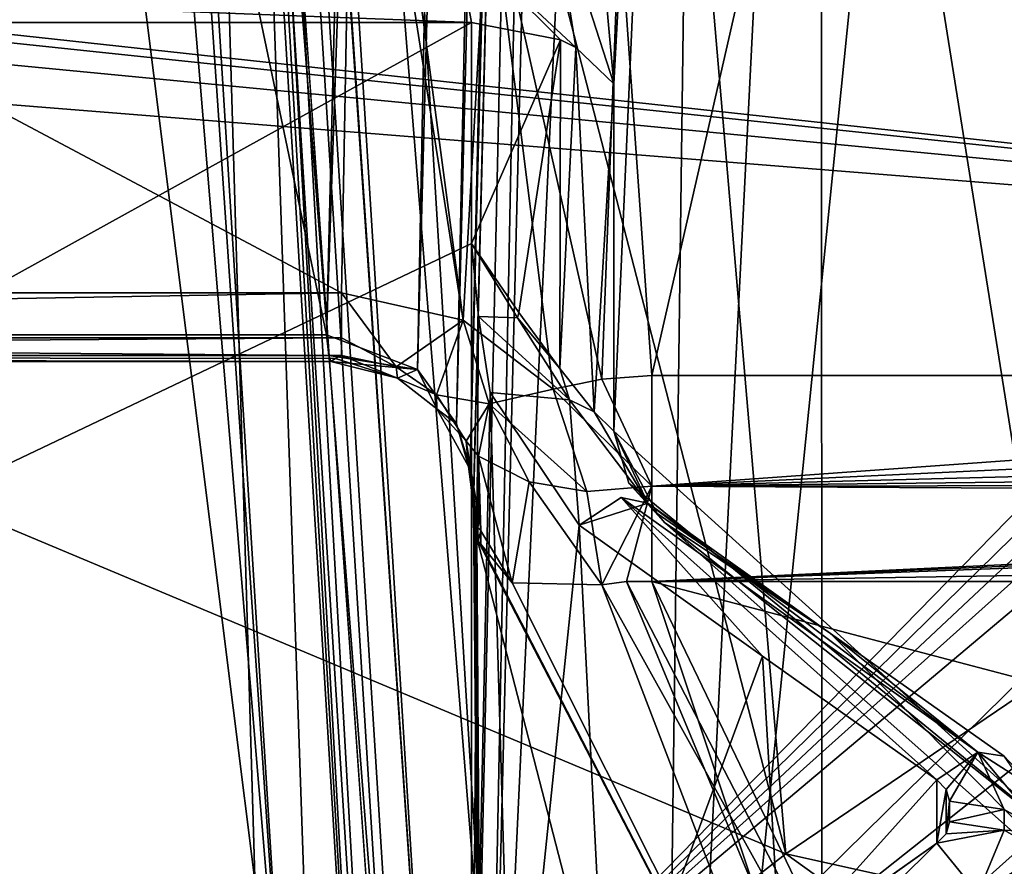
# Model space of a CAD drawing. Header units: millimetres. Extents: x -18.9 to 18.9, y -8.8 to 59.9.
# Tile 401 of 463: x -6.8 to -5.4, y 47.3 to 48.4. Entities that reach past the tile are written whole.
import ezdxf

# ---------------------------------------------------------------- set-up
doc = ezdxf.new("R2010")
doc.units = ezdxf.units.MM
doc.header["$LTSCALE"] = 65.185185
for name, color, linetype in [('1', 7, 'CONTINUOUS'), ('1007', 7, 'CONTINUOUS'), ('1008', 7, 'CONTINUOUS'), ('1009', 7, 'CONTINUOUS'), ('1014', 7, 'CONTINUOUS'), ('1015', 7, 'CONTINUOUS'), ('1016', 7, 'CONTINUOUS'), ('1019', 7, 'CONTINUOUS'), ('1020', 7, 'CONTINUOUS'), ('1021', 7, 'CONTINUOUS'), ('1031', 7, 'CONTINUOUS'), ('1033', 7, 'CONTINUOUS'), ('1034', 7, 'CONTINUOUS'), ('1035', 7, 'CONTINUOUS'), ('1043', 7, 'CONTINUOUS'), ('19', 7, 'CONTINUOUS'), ('244', 7, 'CONTINUOUS'), ('245', 7, 'CONTINUOUS'), ('246', 7, 'CONTINUOUS'), ('248', 7, 'CONTINUOUS'), ('251', 7, 'CONTINUOUS'), ('253', 7, 'CONTINUOUS'), ('260', 7, 'CONTINUOUS'), ('334', 7, 'CONTINUOUS'), ('336', 7, 'CONTINUOUS'), ('342', 7, 'CONTINUOUS'), ('363', 7, 'CONTINUOUS'), ('381', 7, 'CONTINUOUS'), ('394', 7, 'CONTINUOUS'), ('396', 7, 'CONTINUOUS'), ('413', 7, 'CONTINUOUS'), ('422', 7, 'CONTINUOUS'), ('428', 7, 'CONTINUOUS'), ('489', 7, 'CONTINUOUS'), ('490', 7, 'CONTINUOUS'), ('500', 7, 'CONTINUOUS'), ('501', 7, 'CONTINUOUS'), ('502', 7, 'CONTINUOUS'), ('503', 7, 'CONTINUOUS'), ('504', 7, 'CONTINUOUS'), ('505', 7, 'CONTINUOUS'), ('831', 7, 'CONTINUOUS'), ('837', 7, 'CONTINUOUS'), ('838', 7, 'CONTINUOUS'), ('839', 7, 'CONTINUOUS'), ('846', 7, 'CONTINUOUS'), ('852', 7, 'CONTINUOUS'), ('915', 7, 'CONTINUOUS'), ('931', 7, 'CONTINUOUS')]:
    doc.layers.add(name, color=color, linetype=linetype)

msp = doc.modelspace()

# ---------------------------------------------------------------- linework, layer by layer
at = {"layer": '1', "color": 7, "linetype": 'Continuous'}
for points in [[(-6.5465, 50.9106, -16.1215), (-9.9569, 26.4, -14.2696), (-9.1271, 50.9125, -14.8141), (-6.5465, 50.9106, -16.1215)], [(-5.8285, 26.4, -16.3948), (-9.9569, 26.4, -14.2696), (-6.5465, 50.9106, -16.1215), (-5.8285, 26.4, -16.3948)], [(-5.3679, 34.207, -16.5513), (-5.8285, 26.4, -16.3948), (-6.5465, 50.9106, -16.1215), (-5.3679, 34.207, -16.5513)], [(-3.6937, 50.9106, -17.0034), (-5.3679, 34.207, -16.5513), (-6.5465, 50.9106, -16.1215), (-3.6937, 50.9106, -17.0034)]]:
    msp.add_3dface(points, dxfattribs=at)
at = {"layer": '1007', "color": 7, "linetype": 'Continuous'}
for points in [[(-6.144, 47.7782, 2.4816), (-5.9377, 56.0543, -9.3378), (-6.1438, 47.7666, 2.4732), (-6.144, 47.7782, 2.4816)], [(-6.1438, 47.7666, 2.4732), (-5.9377, 56.0543, -9.3378), (-6.1375, 47.0489, 2.1108), (-6.1438, 47.7666, 2.4732)], [(-6.1375, 47.0489, 2.1108), (-5.9377, 56.0543, -9.3378), (-6.1308, 46.3408, 1.7275), (-6.1375, 47.0489, 2.1108)], [(-5.9377, 56.0543, -9.3378), (-5.9377, 54.0888, -9.3378), (-6.1308, 46.3408, 1.7275), (-5.9377, 56.0543, -9.3378)]]:
    msp.add_3dface(points, dxfattribs=at)
at = {"layer": '1008', "color": 7, "linetype": 'Continuous'}
for points in [[(-6.1308, 46.3408, 1.7275), (-5.9377, 54.0888, -9.3378), (-5.7919, 53.6039, -9.4408), (-6.1308, 46.3408, 1.7275)], [(-6.1308, 46.3408, 1.7275), (-5.7919, 53.6039, -9.4408), (-5.8936, 45.8849, 1.4015), (-6.1308, 46.3408, 1.7275)], [(-5.7919, 53.6039, -9.4408), (-5.5164, 53.3811, -9.5448), (-5.8936, 45.8849, 1.4015), (-5.7919, 53.6039, -9.4408)], [(-5.5164, 53.3811, -9.5448), (-5.1401, 53.3394, -9.6482), (-5.8936, 45.8849, 1.4015), (-5.5164, 53.3811, -9.5448)], [(-5.1401, 53.3394, -9.6482), (-5.3305, 45.7025, 1.2584), (-5.8936, 45.8849, 1.4015), (-5.1401, 53.3394, -9.6482)]]:
    msp.add_3dface(points, dxfattribs=at)
at = {"layer": '1009', "color": 7, "linetype": 'Continuous'}
for points in [[(-6.3426, 47.9973, 2.5139), (-6.1363, 56.2712, -9.3024), (-6.0584, 56.2876, -9.3528), (-6.3426, 47.9973, 2.5139)], [(-6.3426, 47.9973, 2.5139), (-6.0584, 56.2876, -9.3528), (-6.2196, 47.9507, 2.5065), (-6.3426, 47.9973, 2.5139)], [(-6.0584, 56.2876, -9.3528), (-5.9975, 56.2548, -9.3753), (-6.2196, 47.9507, 2.5065), (-6.0584, 56.2876, -9.3528)], [(-6.2196, 47.9507, 2.5065), (-5.9975, 56.2548, -9.3753), (-6.1669, 47.877, 2.5012), (-6.2196, 47.9507, 2.5065)], [(-5.9975, 56.2548, -9.3753), (-5.9558, 56.1814, -9.3725), (-6.1669, 47.877, 2.5012), (-5.9975, 56.2548, -9.3753)], [(-6.1669, 47.877, 2.5012), (-5.9558, 56.1814, -9.3725), (-6.1483, 47.8173, 2.4957), (-6.1669, 47.877, 2.5012)], [(-5.9558, 56.1814, -9.3725), (-5.9377, 56.0543, -9.3378), (-6.1483, 47.8173, 2.4957), (-5.9558, 56.1814, -9.3725)], [(-5.9377, 56.0543, -9.3378), (-6.144, 47.7782, 2.4816), (-6.1483, 47.8173, 2.4957), (-5.9377, 56.0543, -9.3378)]]:
    msp.add_3dface(points, dxfattribs=at)
at = {"layer": '1014', "color": 7, "linetype": 'Continuous'}
for points in [[(-6.3225, 47.9693, 2.863), (-6.3304, 47.9652, 2.7473), (-6.2466, 47.939, 2.6219), (-6.3225, 47.9693, 2.863)], [(-6.3225, 47.9693, 2.863), (-6.2466, 47.939, 2.6219), (-6.2485, 47.9541, 2.847), (-6.3225, 47.9693, 2.863)], [(-6.3304, 47.9652, 2.7473), (-6.3368, 47.9613, 2.6356), (-6.2466, 47.939, 2.6219), (-6.3304, 47.9652, 2.7473)], [(-6.2485, 47.9541, 2.847), (-6.2466, 47.939, 2.6219), (-6.1938, 47.9162, 2.7974), (-6.2485, 47.9541, 2.847)], [(-6.2466, 47.939, 2.6219), (-6.1934, 47.8972, 2.5955), (-6.1938, 47.9162, 2.7974), (-6.2466, 47.939, 2.6219)], [(-6.1938, 47.9162, 2.7974), (-6.1934, 47.8972, 2.5955), (-6.1538, 47.8536, 2.7114), (-6.1938, 47.9162, 2.7974)], [(-6.1934, 47.8972, 2.5955), (-6.1508, 47.8194, 2.5433), (-6.1538, 47.8536, 2.7114), (-6.1934, 47.8972, 2.5955)], [(-6.1437, 47.7614, 2.4841), (-6.1417, 47.764, 2.5359), (-6.1538, 47.8536, 2.7114), (-6.1437, 47.7614, 2.4841)], [(-6.1417, 47.764, 2.5359), (-6.1394, 47.7666, 2.5885), (-6.1538, 47.8536, 2.7114), (-6.1417, 47.764, 2.5359)], [(-6.1436, 47.7674, 2.4929), (-6.1437, 47.7614, 2.4841), (-6.1538, 47.8536, 2.7114), (-6.1436, 47.7674, 2.4929)], [(-6.1508, 47.8194, 2.5433), (-6.1436, 47.7674, 2.4929), (-6.1538, 47.8536, 2.7114), (-6.1508, 47.8194, 2.5433)]]:
    msp.add_3dface(points, dxfattribs=at)
at = {"layer": '1015', "color": 7, "linetype": 'Continuous'}
for points in [[(-6.158, 48.0175, 2.9939), (-6.3225, 48.0544, 3.0198), (-6.2485, 47.9541, 2.847), (-6.158, 48.0175, 2.9939)], [(-6.2485, 47.9541, 2.847), (-6.3225, 48.0544, 3.0198), (-6.3225, 47.9934, 2.9514), (-6.2485, 47.9541, 2.847)], [(-6.158, 48.0175, 2.9939), (-6.2485, 47.9541, 2.847), (-6.1938, 47.9162, 2.7974), (-6.158, 48.0175, 2.9939)], [(-6.158, 48.0175, 2.9939), (-6.1938, 47.9162, 2.7974), (-6.1227, 47.9041, 2.886), (-6.158, 48.0175, 2.9939)], [(-6.0359, 47.9238, 2.9284), (-6.158, 48.0175, 2.9939), (-6.1227, 47.9041, 2.886), (-6.0359, 47.9238, 2.9284)], [(-6.3225, 47.9693, 2.863), (-6.2485, 47.9541, 2.847), (-6.3225, 47.9934, 2.9514), (-6.3225, 47.9693, 2.863)], [(-6.1938, 47.9162, 2.7974), (-6.1538, 47.8536, 2.7114), (-6.1227, 47.9041, 2.886), (-6.1938, 47.9162, 2.7974)], [(-6.1227, 47.9041, 2.886), (-6.1538, 47.8536, 2.7114), (-6.1372, 47.8333, 2.7405), (-6.1227, 47.9041, 2.886)], [(-6.1538, 47.8536, 2.7114), (-6.1394, 47.7666, 2.5885), (-6.1372, 47.8333, 2.7405), (-6.1538, 47.8536, 2.7114)], [(-6.1372, 47.8333, 2.7405), (-6.1394, 47.7666, 2.5885), (-6.138, 47.7587, 2.5999), (-6.1372, 47.8333, 2.7405)], [(-6.1358, 47.7508, 2.6111), (-6.1372, 47.8333, 2.7405), (-6.138, 47.7587, 2.5999), (-6.1358, 47.7508, 2.6111)]]:
    msp.add_3dface(points, dxfattribs=at)
at = {"layer": '1016', "color": 7, "linetype": 'Continuous'}
for points in [[(-6.3225, 48.0544, 3.0198), (-9.8035, 48.0544, 3.0198), (-9.8035, 47.9936, 2.9518), (-6.3225, 48.0544, 3.0198)], [(-6.3225, 47.9934, 2.9514), (-6.3225, 48.0544, 3.0198), (-9.8035, 47.9936, 2.9518), (-6.3225, 47.9934, 2.9514)], [(-9.8035, 47.9693, 2.863), (-6.3225, 47.9934, 2.9514), (-9.8035, 47.9936, 2.9518), (-9.8035, 47.9693, 2.863)], [(-9.8035, 47.9693, 2.863), (-6.3225, 47.9693, 2.863), (-6.3225, 47.9934, 2.9514), (-9.8035, 47.9693, 2.863)]]:
    msp.add_3dface(points, dxfattribs=at)
at = {"layer": '1019', "color": 7, "linetype": 'Continuous'}
for points in [[(-6.3426, 47.9973, 2.5139), (-6.2196, 47.9507, 2.5065), (-6.3397, 47.9694, 2.5718), (-6.3426, 47.9973, 2.5139)], [(-6.2196, 47.9507, 2.5065), (-6.3368, 47.9613, 2.6356), (-6.3397, 47.9694, 2.5718), (-6.2196, 47.9507, 2.5065)], [(-6.3368, 47.9613, 2.6356), (-6.2196, 47.9507, 2.5065), (-6.2466, 47.939, 2.6219), (-6.3368, 47.9613, 2.6356)], [(-6.2196, 47.9507, 2.5065), (-6.1934, 47.8972, 2.5955), (-6.2466, 47.939, 2.6219), (-6.2196, 47.9507, 2.5065)], [(-6.2196, 47.9507, 2.5065), (-6.1669, 47.877, 2.5012), (-6.1934, 47.8972, 2.5955), (-6.2196, 47.9507, 2.5065)], [(-6.1669, 47.877, 2.5012), (-6.1508, 47.8194, 2.5433), (-6.1934, 47.8972, 2.5955), (-6.1669, 47.877, 2.5012)], [(-6.1669, 47.877, 2.5012), (-6.1483, 47.8173, 2.4957), (-6.1508, 47.8194, 2.5433), (-6.1669, 47.877, 2.5012)], [(-6.1483, 47.8173, 2.4957), (-6.144, 47.7782, 2.4816), (-6.1508, 47.8194, 2.5433), (-6.1483, 47.8173, 2.4957)], [(-6.144, 47.7782, 2.4816), (-6.1436, 47.7674, 2.4929), (-6.1508, 47.8194, 2.5433), (-6.144, 47.7782, 2.4816)]]:
    msp.add_3dface(points, dxfattribs=at)
at = {"layer": '1020', "color": 7, "linetype": 'Continuous'}
for points in [[(-6.144, 47.7782, 2.4816), (-6.1438, 47.7666, 2.4732), (-6.1437, 47.7614, 2.4841), (-6.144, 47.7782, 2.4816)], [(-6.144, 47.7782, 2.4816), (-6.1437, 47.7614, 2.4841), (-6.1436, 47.7674, 2.4929), (-6.144, 47.7782, 2.4816)]]:
    msp.add_3dface(points, dxfattribs=at)
at = {"layer": '1021', "color": 7, "linetype": 'Continuous'}
for points in [[(-6.1438, 47.7666, 2.4732), (-6.1375, 47.0489, 2.1108), (-6.1437, 47.7614, 2.4841), (-6.1438, 47.7666, 2.4732)], [(-6.1371, 47.0441, 2.1263), (-6.1437, 47.7614, 2.4841), (-6.1375, 47.0489, 2.1108), (-6.1371, 47.0441, 2.1263)]]:
    msp.add_3dface(points, dxfattribs=at)
at = {"layer": '1031', "color": 7, "linetype": 'Continuous'}
for points in [[(-6.1394, 47.7666, 2.5885), (-6.1394, 47.7226, 2.5577), (-6.1381, 47.7365, 2.5842), (-6.1394, 47.7666, 2.5885)], [(-6.138, 47.7587, 2.5999), (-6.1394, 47.7666, 2.5885), (-6.1381, 47.7365, 2.5842), (-6.138, 47.7587, 2.5999)], [(-6.1358, 47.7508, 2.6111), (-6.138, 47.7587, 2.5999), (-6.1381, 47.7365, 2.5842), (-6.1358, 47.7508, 2.6111)]]:
    msp.add_3dface(points, dxfattribs=at)
at = {"layer": '1033', "color": 7, "linetype": 'Continuous'}
for points in [[(-6.0359, 47.9238, 2.9284), (-6.1227, 47.9041, 2.886), (-5.9906, 47.7856, 2.8988), (-6.0359, 47.9238, 2.9284)], [(-6.1227, 47.9041, 2.886), (-6.1372, 47.8333, 2.7405), (-6.0685, 47.7986, 2.848), (-6.1227, 47.9041, 2.886)], [(-5.9906, 47.7856, 2.8988), (-6.1227, 47.9041, 2.886), (-6.0685, 47.7986, 2.848), (-5.9906, 47.7856, 2.8988)], [(-6.0916, 47.6618, 2.8214), (-6.1372, 47.8333, 2.7405), (-6.1341, 47.7323, 2.6139), (-6.0916, 47.6618, 2.8214)], [(-6.1372, 47.8333, 2.7405), (-6.0916, 47.6618, 2.8214), (-6.0685, 47.7986, 2.848), (-6.1372, 47.8333, 2.7405)], [(-6.1372, 47.8333, 2.7405), (-6.1358, 47.7508, 2.6111), (-6.1341, 47.7323, 2.6139), (-6.1372, 47.8333, 2.7405)], [(-6.0916, 47.6618, 2.8214), (-5.9702, 47.6592, 2.9773), (-6.0685, 47.7986, 2.848), (-6.0916, 47.6618, 2.8214)], [(-5.9702, 47.6592, 2.9773), (-5.9906, 47.7856, 2.8988), (-6.0685, 47.7986, 2.848), (-5.9702, 47.6592, 2.9773)], [(-6.1341, 47.7139, 2.617), (-6.0916, 47.6618, 2.8214), (-6.1341, 47.7323, 2.6139), (-6.1341, 47.7139, 2.617)]]:
    msp.add_3dface(points, dxfattribs=at)
at = {"layer": '1034', "color": 7, "linetype": 'Continuous'}
for points in [[(-5.9025, 47.9423, 2.9413), (-5.9701, 47.9376, 2.938), (-5.9025, 47.7928, 2.9082), (-5.9025, 47.9423, 2.9413)], [(-5.9701, 47.9376, 2.938), (-6.0359, 47.9238, 2.9284), (-5.9025, 47.7928, 2.9082), (-5.9701, 47.9376, 2.938)], [(-6.0359, 47.9238, 2.9284), (-5.9906, 47.7856, 2.8988), (-5.9025, 47.7928, 2.9082), (-6.0359, 47.9238, 2.9284)], [(-5.9906, 47.7856, 2.8988), (-5.9702, 47.6592, 2.9773), (-5.9025, 47.7928, 2.9082), (-5.9906, 47.7856, 2.8988)], [(-5.9702, 47.6592, 2.9773), (-5.9368, 47.6638, 2.9854), (-5.9025, 47.7928, 2.9082), (-5.9702, 47.6592, 2.9773)], [(-5.9368, 47.6638, 2.9854), (-5.9025, 47.6637, 2.9904), (-5.9025, 47.7928, 2.9082), (-5.9368, 47.6638, 2.9854)]]:
    msp.add_3dface(points, dxfattribs=at)
at = {"layer": '1035', "color": 7, "linetype": 'Continuous'}
for points in [[(-3.8166, 47.9423, 2.9413), (-5.9025, 47.9423, 2.9413), (-5.9025, 47.7928, 2.9082), (-3.8166, 47.9423, 2.9413)], [(-3.8166, 47.9423, 2.9413), (-5.9025, 47.7928, 2.9082), (-3.806, 47.8916, 2.9157), (-3.8166, 47.9423, 2.9413)], [(-3.806, 47.8916, 2.9157), (-5.9025, 47.7928, 2.9082), (-3.7529, 47.8491, 2.9063), (-3.806, 47.8916, 2.9157)], [(-3.7529, 47.8491, 2.9063), (-5.9025, 47.7928, 2.9082), (-3.6769, 47.8181, 2.9053), (-3.7529, 47.8491, 2.9063)], [(-3.6769, 47.8181, 2.9053), (-5.9025, 47.7928, 2.9082), (-3.5844, 47.7952, 2.9078), (-3.6769, 47.8181, 2.9053)], [(-3.5844, 47.7952, 2.9078), (-5.9025, 47.7928, 2.9082), (-3.4749, 47.7796, 2.911), (-3.5844, 47.7952, 2.9078)], [(-5.9025, 47.7928, 2.9082), (-5.9025, 47.6637, 2.9904), (-3.4749, 47.7796, 2.911), (-5.9025, 47.7928, 2.9082)], [(-3.4749, 47.7796, 2.911), (-5.9025, 47.6637, 2.9904), (-3.3522, 47.7735, 2.9126), (-3.4749, 47.7796, 2.911)], [(-3.3522, 47.7735, 2.9126), (-5.9025, 47.6637, 2.9904), (-2.9649, 47.7735, 2.9126), (-3.3522, 47.7735, 2.9126)], [(-2.9649, 47.7735, 2.9126), (-5.9025, 47.6637, 2.9904), (-2.9649, 47.7118, 2.942), (-2.9649, 47.7735, 2.9126)], [(-5.9025, 47.6637, 2.9904), (-2.9649, 47.6637, 2.9904), (-2.9649, 47.7118, 2.942), (-5.9025, 47.6637, 2.9904)]]:
    msp.add_3dface(points, dxfattribs=at)
at = {"layer": '1043', "color": 7, "linetype": 'Continuous'}
for points in [[(-6.1358, 47.7508, 2.6111), (-6.1381, 47.7365, 2.5842), (-6.1341, 47.7323, 2.6139), (-6.1358, 47.7508, 2.6111)], [(-6.1394, 47.7226, 2.5577), (-6.1373, 47.7182, 2.5871), (-6.1381, 47.7365, 2.5842), (-6.1394, 47.7226, 2.5577)], [(-6.1381, 47.7365, 2.5842), (-6.1373, 47.7182, 2.5871), (-6.1341, 47.7323, 2.6139), (-6.1381, 47.7365, 2.5842)], [(-6.1373, 47.7182, 2.5871), (-6.1341, 47.7139, 2.617), (-6.1341, 47.7323, 2.6139), (-6.1373, 47.7182, 2.5871)]]:
    msp.add_3dface(points, dxfattribs=at)
at = {"layer": '19', "color": 7, "linetype": 'Continuous'}
for points in [[(-7.7615, 52.1702, -11.6869), (-5.6686, 26.593, -13.8041), (-7.3798, 52.207, -11.9302), (-7.7615, 52.1702, -11.6869)], [(-7.3798, 52.207, -11.9302), (-5.6686, 26.593, -13.8041), (-6.5422, 52.207, -12.4092), (-7.3798, 52.207, -11.9302)], [(-6.5422, 52.207, -12.4092), (-5.6686, 26.593, -13.8041), (-5.6737, 52.207, -12.8296), (-6.5422, 52.207, -12.4092)], [(-5.6737, 52.207, -12.8296), (-5.6686, 26.593, -13.8041), (-5.3184, 52.1261, -12.9839), (-5.6737, 52.207, -12.8296)], [(-8.0928, 52.0623, -11.4646), (-5.6686, 26.593, -13.8041), (-7.7615, 52.1702, -11.6869), (-8.0928, 52.0623, -11.4646)], [(-5.6686, 26.593, -13.8041), (-5.5613, 29.6194, -13.7337), (-5.3184, 52.1261, -12.9839), (-5.6686, 26.593, -13.8041)], [(-5.5613, 29.6194, -13.7337), (-5.4556, 32.6, -13.664), (-5.3184, 52.1261, -12.9839), (-5.5613, 29.6194, -13.7337)], [(-5.4556, 32.6, -13.664), (-5.4258, 33.4402, -13.6443), (-5.3184, 52.1261, -12.9839), (-5.4556, 32.6, -13.664)], [(-9.7029, 26.593, -11.3375), (-5.6686, 26.593, -13.8041), (-8.0928, 52.0623, -11.4646), (-9.7029, 26.593, -11.3375)]]:
    msp.add_3dface(points, dxfattribs=at)
at = {"layer": '244', "color": 7, "linetype": 'Continuous'}
for points in [[(-6.1244, 47.0273, -0.6337), (-1.6067, 51.6507, -7.2366), (-6.551, 54.0353, -10.6422), (-6.1244, 47.0273, -0.6337)], [(-1.5487, 51.5166, -7.0451), (-1.6067, 51.6507, -7.2366), (-6.1244, 47.0273, -0.6337), (-1.5487, 51.5166, -7.0451)], [(-1.4069, 51.4577, -6.9609), (-1.5487, 51.5166, -7.0451), (-6.1244, 47.0273, -0.6337), (-1.4069, 51.4577, -6.9609)], [(-4.404, 48.5695, -2.8361), (-1.4069, 51.4577, -6.9609), (-6.1244, 47.0273, -0.6337), (-4.404, 48.5695, -2.8361)]]:
    msp.add_3dface(points, dxfattribs=at)
at = {"layer": '245', "color": 7, "linetype": 'Continuous'}
for points in [[(-4.7861, 49.112, -6.7492), (-3.4663, 48.0445, -5.2246), (-11.8241, 48.9548, -6.5246), (-4.7861, 49.112, -6.7492)], [(-11.8241, 48.9548, -6.5246), (-3.4663, 48.0445, -5.2246), (-11.5837, 48.9009, -6.4476), (-11.8241, 48.9548, -6.5246)], [(-11.5837, 48.9009, -6.4476), (-3.4663, 48.0445, -5.2246), (-11.4718, 48.8167, -6.3274), (-11.5837, 48.9009, -6.4476)], [(-11.4718, 48.8167, -6.3274), (-3.4663, 48.0445, -5.2246), (-11.4148, 48.6816, -6.1344), (-11.4718, 48.8167, -6.3274)], [(-6.2964, 46.4537, -2.9527), (-7.2456, 44.247, 0.1988), (-11.4148, 48.6816, -6.1344), (-6.2964, 46.4537, -2.9527)], [(-3.4663, 48.0445, -5.2246), (-6.2964, 46.4537, -2.9527), (-11.4148, 48.6816, -6.1344), (-3.4663, 48.0445, -5.2246)]]:
    msp.add_3dface(points, dxfattribs=at)
at = {"layer": '246', "color": 7, "linetype": 'Continuous'}
for points in [[(-2.9882, 48.3599, -3.9316), (-4.2648, 48.3233, -2.8333), (-5.4279, 46.9885, -1.973), (-2.9882, 48.3599, -3.9316)], [(-4.2648, 48.3233, -2.8333), (-5.9344, 46.8275, -0.697), (-5.4279, 46.9885, -1.973), (-4.2648, 48.3233, -2.8333)]]:
    msp.add_3dface(points, dxfattribs=at)
at = {"layer": '248', "color": 7, "linetype": 'Continuous'}
for points in [[(-8.475, 48.4504, 13.0249), (-5.7213, 47.2948, 14.6754), (-6.9915, 52.2075, 7.6593), (-8.475, 48.4504, 13.0249)], [(-6.9915, 52.2075, 7.6593), (-5.7213, 47.2948, 14.6754), (-5.9752, 50.2609, 10.4393), (-6.9915, 52.2075, 7.6593)], [(-5.9752, 50.2609, 10.4393), (-5.7213, 47.2948, 14.6754), (-3.4278, 48.8497, 12.4547), (-5.9752, 50.2609, 10.4393)], [(-5.7213, 47.2948, 14.6754), (-2.6244, 46.6071, 15.6575), (-3.4278, 48.8497, 12.4547), (-5.7213, 47.2948, 14.6754)]]:
    msp.add_3dface(points, dxfattribs=at)
at = {"layer": '251', "color": 7, "linetype": 'Continuous'}
for points in [[(-6.7464, 55.5949, -9.3837), (-6.192, 46.7159, 3.78), (-6.7464, 54.81, -9.9333), (-6.7464, 55.5949, -9.3837)], [(-6.7464, 54.81, -9.9333), (-6.2462, 45.9054, 1.3173), (-6.7476, 54.4745, -10.2094), (-6.7464, 54.81, -9.9333)], [(-6.192, 46.7159, 3.78), (-6.2462, 45.9054, 1.3173), (-6.7464, 54.81, -9.9333), (-6.192, 46.7159, 3.78)], [(-6.7476, 54.4745, -10.2094), (-6.2462, 45.9054, 1.3173), (-6.7509, 54.1952, -10.5217), (-6.7476, 54.4745, -10.2094)]]:
    msp.add_3dface(points, dxfattribs=at)
at = {"layer": '253', "color": 7, "linetype": 'Continuous'}
for points in [[(-6.1464, 48.42, 6.6237), (-6.1464, 48.1212, 6.4145), (-10.0035, 46.2845, 5.1284), (-6.1464, 48.42, 6.6237)], [(-10.0035, 48.42, 6.6237), (-6.1464, 48.42, 6.6237), (-10.0035, 46.2845, 5.1284), (-10.0035, 48.42, 6.6237)], [(-6.1464, 48.1212, 6.4145), (-6.1464, 46.7184, 5.4323), (-10.0035, 46.2845, 5.1284), (-6.1464, 48.1212, 6.4145)], [(-6.1371, 48.0221, 6.3452), (-6.1464, 46.7184, 5.4323), (-6.1464, 48.1212, 6.4145), (-6.1371, 48.0221, 6.3452)], [(-6.1211, 47.9192, 6.2731), (-6.1464, 46.7184, 5.4323), (-6.1371, 48.0221, 6.3452), (-6.1211, 47.9192, 6.2731)], [(-6.0907, 46.8712, 5.5393), (-6.1464, 46.7184, 5.4323), (-6.1211, 47.9192, 6.2731), (-6.0907, 46.8712, 5.5393)], [(-6.0009, 47.7398, 6.1475), (-6.0907, 46.8712, 5.5393), (-6.1211, 47.9192, 6.2731), (-6.0009, 47.7398, 6.1475)], [(-5.9631, 46.9918, 5.6237), (-6.0907, 46.8712, 5.5393), (-6.0009, 47.7398, 6.1475), (-5.9631, 46.9918, 5.6237)], [(-5.753, 47.5623, 6.0232), (-5.9631, 46.9918, 5.6237), (-6.0009, 47.7398, 6.1475), (-5.753, 47.5623, 6.0232)], [(-5.7291, 47.1591, 5.7409), (-5.9631, 46.9918, 5.6237), (-5.753, 47.5623, 6.0232), (-5.7291, 47.1591, 5.7409)], [(-5.5171, 47.3952, 5.9062), (-5.7291, 47.1591, 5.7409), (-5.753, 47.5623, 6.0232), (-5.5171, 47.3952, 5.9062)], [(-5.5171, 47.3092, 5.846), (-5.7291, 47.1591, 5.7409), (-5.5171, 47.3952, 5.9062), (-5.5171, 47.3092, 5.846)], [(-5.5045, 47.3821, 5.897), (-5.5171, 47.3092, 5.846), (-5.5171, 47.3952, 5.9062), (-5.5045, 47.3821, 5.897)], [(-5.5046, 47.3222, 5.8551), (-5.5171, 47.3092, 5.846), (-5.5045, 47.3821, 5.897), (-5.5046, 47.3222, 5.8551)], [(-5.5, 47.3663, 5.8859), (-5.5046, 47.3222, 5.8551), (-5.5045, 47.3821, 5.897), (-5.5, 47.3663, 5.8859)], [(-5.5, 47.3382, 5.8662), (-5.5046, 47.3222, 5.8551), (-5.5, 47.3663, 5.8859), (-5.5, 47.3382, 5.8662)]]:
    msp.add_3dface(points, dxfattribs=at)
at = {"layer": '260', "color": 7, "linetype": 'Continuous'}
for points in [[(-5.7213, 47.2948, 14.6754), (-8.475, 48.4504, 13.0249), (-7.2813, 46.0851, 15.4148), (-5.7213, 47.2948, 14.6754)], [(-5.7213, 47.2948, 14.6754), (-7.2813, 46.0851, 15.4148), (-2.5534, 45.0141, 16.9444), (-5.7213, 47.2948, 14.6754)], [(-2.6244, 46.6071, 15.6575), (-5.7213, 47.2948, 14.6754), (-2.5534, 45.0141, 16.9444), (-2.6244, 46.6071, 15.6575)]]:
    msp.add_3dface(points, dxfattribs=at)
at = {"layer": '334', "color": 7, "linetype": 'Continuous'}
for points in [[(-5.9752, 48.5729, 6.8165), (-5.8368, 50.5001, 8.7029), (-5.9542, 48.337, 6.7423), (-5.9752, 48.5729, 6.8165)], [(-5.9542, 48.337, 6.7423), (-5.8368, 50.5001, 8.7029), (-5.9542, 47.8669, 6.4131), (-5.9542, 48.337, 6.7423)], [(-5.9542, 47.8669, 6.4131), (-5.8368, 50.5001, 8.7029), (-5.3271, 47.2993, 7.7867), (-5.9542, 47.8669, 6.4131)], [(-5.8368, 50.5001, 8.7029), (-4.9351, 49.5436, 10.0689), (-5.3271, 47.2993, 7.7867), (-5.8368, 50.5001, 8.7029)]]:
    msp.add_3dface(points, dxfattribs=at)
at = {"layer": '336', "color": 7, "linetype": 'Continuous'}
for points in [[(-5.9078, 47.7698, 6.2896), (-5.8953, 47.7555, 6.3159), (-5.6608, 47.5933, 6.1639), (-5.9078, 47.7698, 6.2896)], [(-5.8953, 47.7555, 6.3159), (-5.8856, 47.7433, 6.3431), (-5.6608, 47.5933, 6.1639), (-5.8953, 47.7555, 6.3159)], [(-5.8856, 47.7433, 6.3431), (-5.2605, 47.1879, 7.6993), (-5.6608, 47.5933, 6.1639), (-5.8856, 47.7433, 6.3431)], [(-5.6608, 47.5933, 6.1639), (-5.2605, 47.1879, 7.6993), (-5.4259, 47.4271, 6.0456), (-5.6608, 47.5933, 6.1639)]]:
    msp.add_3dface(points, dxfattribs=at)
at = {"layer": '342', "color": 7, "linetype": 'Continuous'}
for points in [[(-7.5459, 56.0806, -9.7463), (-10.0035, 46.2334, 4.8528), (-6.3919, 46.8777, 3.8975), (-7.5459, 56.0806, -9.7463)], [(-7.1523, 55.9983, -9.6243), (-7.5459, 56.0806, -9.7463), (-6.3919, 46.8777, 3.8975), (-7.1523, 55.9983, -9.6243)], [(-7.009, 55.8945, -9.4704), (-7.1523, 55.9983, -9.6243), (-6.3919, 46.8777, 3.8975), (-7.009, 55.8945, -9.4704)], [(-6.9463, 55.7568, -9.2662), (-7.009, 55.8945, -9.4704), (-6.3919, 46.8777, 3.8975), (-6.9463, 55.7568, -9.2662)]]:
    msp.add_3dface(points, dxfattribs=at)
at = {"layer": '363', "color": 7, "linetype": 'Continuous'}
for points in [[(-6.1464, 48.42, 6.6237), (-10.0035, 48.42, 6.6237), (-10.0035, 48.5677, 6.6571), (-6.1464, 48.42, 6.6237)], [(-6.1681, 48.5386, 6.6598), (-6.1464, 48.42, 6.6237), (-10.0035, 48.5677, 6.6571), (-6.1681, 48.5386, 6.6598)]]:
    msp.add_3dface(points, dxfattribs=at)
at = {"layer": '381', "color": 7, "linetype": 'Continuous'}
for points in [[(-2.9882, 48.3599, -3.9316), (-5.4279, 46.9885, -1.973), (-3.1282, 47.9282, -4.5479), (-2.9882, 48.3599, -3.9316)], [(-6.2964, 46.4537, -2.9527), (-3.4663, 48.0445, -5.2246), (-4.9906, 47.059, -3.3065), (-6.2964, 46.4537, -2.9527)], [(-5.4279, 46.9885, -1.973), (-4.9906, 47.059, -3.3065), (-3.1282, 47.9282, -4.5479), (-5.4279, 46.9885, -1.973)]]:
    msp.add_3dface(points, dxfattribs=at)
at = {"layer": '394', "color": 7, "linetype": 'Continuous'}
for points in [[(-6.7509, 54.1952, -10.5217), (-6.2462, 45.9054, 1.3173), (-6.2506, 46.2593, 0.654), (-6.7509, 54.1952, -10.5217)], [(-6.7509, 54.1952, -10.5217), (-6.2506, 46.2593, 0.654), (-6.6924, 54.0805, -10.6045), (-6.7509, 54.1952, -10.5217)], [(-6.1244, 47.0273, -0.6337), (-6.551, 54.0353, -10.6422), (-6.6924, 54.0805, -10.6045), (-6.1244, 47.0273, -0.6337)], [(-6.222, 46.5544, 0.1235), (-6.1244, 47.0273, -0.6337), (-6.6924, 54.0805, -10.6045), (-6.222, 46.5544, 0.1235)], [(-6.2506, 46.2593, 0.654), (-6.222, 46.5544, 0.1235), (-6.6924, 54.0805, -10.6045), (-6.2506, 46.2593, 0.654)]]:
    msp.add_3dface(points, dxfattribs=at)
at = {"layer": '396', "color": 7, "linetype": 'Continuous'}
for points in [[(-6.1464, 48.1212, 6.4145), (-6.1464, 48.42, 6.6237), (-6.0262, 48.3969, 6.6567), (-6.1464, 48.1212, 6.4145)], [(-6.1464, 48.1212, 6.4145), (-6.0262, 48.3969, 6.6567), (-6.0823, 48.0279, 6.3621), (-6.1464, 48.1212, 6.4145)], [(-6.0823, 48.0279, 6.3621), (-6.0262, 48.3969, 6.6567), (-6.0272, 47.9517, 6.344), (-6.0823, 48.0279, 6.3621)], [(-6.0262, 48.3969, 6.6567), (-6.0053, 48.3865, 6.6715), (-6.0272, 47.9517, 6.344), (-6.0262, 48.3969, 6.6567)], [(-6.0272, 47.9517, 6.344), (-6.0053, 48.3865, 6.6715), (-5.9808, 47.8932, 6.3621), (-6.0272, 47.9517, 6.344)], [(-6.0053, 48.3865, 6.6715), (-5.9542, 48.337, 6.7423), (-5.9808, 47.8932, 6.3621), (-6.0053, 48.3865, 6.6715)], [(-5.9542, 48.337, 6.7423), (-5.9542, 47.8669, 6.4131), (-5.9808, 47.8932, 6.3621), (-5.9542, 48.337, 6.7423)]]:
    msp.add_3dface(points, dxfattribs=at)
at = {"layer": '413', "color": 7, "linetype": 'Continuous'}
for points in [[(-6.9463, 55.7568, -9.2662), (-6.3919, 46.8777, 3.8975), (-6.2506, 46.832, 3.8607), (-6.9463, 55.7568, -9.2662)], [(-6.9463, 55.7568, -9.2662), (-6.2506, 46.832, 3.8607), (-6.805, 55.711, -9.303), (-6.9463, 55.7568, -9.2662)], [(-6.192, 46.7159, 3.78), (-6.7464, 55.5949, -9.3837), (-6.805, 55.711, -9.303), (-6.192, 46.7159, 3.78)], [(-6.2506, 46.832, 3.8607), (-6.192, 46.7159, 3.78), (-6.805, 55.711, -9.303), (-6.2506, 46.832, 3.8607)]]:
    msp.add_3dface(points, dxfattribs=at)
at = {"layer": '422', "color": 7, "linetype": 'Continuous'}
for points in [[(-6.0053, 48.3865, 6.6715), (-6.1681, 48.5386, 6.6598), (-6.0399, 48.6043, 6.71), (-6.0053, 48.3865, 6.6715)], [(-5.9752, 48.5729, 6.8165), (-5.9542, 48.337, 6.7423), (-6.0399, 48.6043, 6.71), (-5.9752, 48.5729, 6.8165)], [(-5.9542, 48.337, 6.7423), (-6.0053, 48.3865, 6.6715), (-6.0399, 48.6043, 6.71), (-5.9542, 48.337, 6.7423)], [(-6.1464, 48.42, 6.6237), (-6.1681, 48.5386, 6.6598), (-6.0262, 48.3969, 6.6567), (-6.1464, 48.42, 6.6237)], [(-6.1681, 48.5386, 6.6598), (-6.0053, 48.3865, 6.6715), (-6.0262, 48.3969, 6.6567), (-6.1681, 48.5386, 6.6598)]]:
    msp.add_3dface(points, dxfattribs=at)
at = {"layer": '428', "color": 7, "linetype": 'Continuous'}
for points in [[(-4.404, 48.5695, -2.8361), (-6.1244, 47.0273, -0.6337), (-4.6742, 48.2488, -2.4802), (-4.404, 48.5695, -2.8361)], [(-5.9344, 46.8275, -0.697), (-4.2648, 48.3233, -2.8333), (-5.9901, 46.9539, -0.6309), (-5.9344, 46.8275, -0.697)], [(-5.9901, 46.9539, -0.6309), (-4.2648, 48.3233, -2.8333), (-4.6742, 48.2488, -2.4802), (-5.9901, 46.9539, -0.6309)], [(-6.1244, 47.0273, -0.6337), (-5.9901, 46.9539, -0.6309), (-4.6742, 48.2488, -2.4802), (-6.1244, 47.0273, -0.6337)]]:
    msp.add_3dface(points, dxfattribs=at)
at = {"layer": '489', "color": 7, "linetype": 'Continuous'}
for points in [[(-5.9542, 47.8669, 6.4131), (-5.3271, 47.2993, 7.7867), (-5.9338, 47.7969, 6.379), (-5.9542, 47.8669, 6.4131)], [(-5.3271, 47.2993, 7.7867), (-5.8856, 47.7433, 6.3431), (-5.9338, 47.7969, 6.379), (-5.3271, 47.2993, 7.7867)], [(-5.3271, 47.2993, 7.7867), (-5.2605, 47.1879, 7.6993), (-5.8856, 47.7433, 6.3431), (-5.3271, 47.2993, 7.7867)]]:
    msp.add_3dface(points, dxfattribs=at)
at = {"layer": '490', "color": 7, "linetype": 'Continuous'}
for points in [[(-6.1464, 48.1212, 6.4145), (-6.0823, 48.0279, 6.3621), (-6.0841, 48.0204, 6.3558), (-6.1464, 48.1212, 6.4145)], [(-6.0823, 48.0279, 6.3621), (-6.0272, 47.9517, 6.344), (-6.0841, 48.0204, 6.3558), (-6.0823, 48.0279, 6.3621)], [(-6.0841, 48.0204, 6.3558), (-6.0272, 47.9517, 6.344), (-6.014, 47.9093, 6.3234), (-6.0841, 48.0204, 6.3558)], [(-6.0272, 47.9517, 6.344), (-5.9808, 47.8932, 6.3621), (-6.014, 47.9093, 6.3234), (-6.0272, 47.9517, 6.344)], [(-5.9808, 47.8932, 6.3621), (-5.9078, 47.7698, 6.2896), (-6.014, 47.9093, 6.3234), (-5.9808, 47.8932, 6.3621)], [(-5.9542, 47.8669, 6.4131), (-5.9078, 47.7698, 6.2896), (-5.9808, 47.8932, 6.3621), (-5.9542, 47.8669, 6.4131)], [(-5.9542, 47.8669, 6.4131), (-5.8953, 47.7555, 6.3159), (-5.9078, 47.7698, 6.2896), (-5.9542, 47.8669, 6.4131)], [(-5.8953, 47.7555, 6.3159), (-5.9542, 47.8669, 6.4131), (-5.9338, 47.7969, 6.379), (-5.8953, 47.7555, 6.3159)], [(-5.8856, 47.7433, 6.3431), (-5.8953, 47.7555, 6.3159), (-5.9338, 47.7969, 6.379), (-5.8856, 47.7433, 6.3431)]]:
    msp.add_3dface(points, dxfattribs=at)
at = {"layer": '500', "color": 7, "linetype": 'Continuous'}
for points in [[(-5.753, 47.5623, 6.0232), (-6.0009, 47.7398, 6.1475), (-5.944, 47.7773, 6.207), (-5.753, 47.5623, 6.0232)], [(-5.5171, 47.3952, 5.9062), (-5.753, 47.5623, 6.0232), (-5.944, 47.7773, 6.207), (-5.5171, 47.3952, 5.9062)], [(-5.5171, 47.3952, 5.9062), (-5.944, 47.7773, 6.207), (-5.4618, 47.4328, 5.9646), (-5.5171, 47.3952, 5.9062)], [(-5.944, 47.7773, 6.207), (-5.9078, 47.7698, 6.2896), (-5.4618, 47.4328, 5.9646), (-5.944, 47.7773, 6.207)], [(-5.9078, 47.7698, 6.2896), (-5.6608, 47.5933, 6.1639), (-5.4618, 47.4328, 5.9646), (-5.9078, 47.7698, 6.2896)], [(-5.6608, 47.5933, 6.1639), (-5.4259, 47.4271, 6.0456), (-5.4618, 47.4328, 5.9646), (-5.6608, 47.5933, 6.1639)]]:
    msp.add_3dface(points, dxfattribs=at)
at = {"layer": '501', "color": 7, "linetype": 'Continuous'}
for points in [[(-5.5045, 47.3821, 5.897), (-5.5171, 47.3952, 5.9062), (-5.4618, 47.4328, 5.9646), (-5.5045, 47.3821, 5.897)], [(-5.5, 47.3663, 5.8859), (-5.5045, 47.3821, 5.897), (-5.4618, 47.4328, 5.9646), (-5.5, 47.3663, 5.8859)], [(-5.5, 47.3663, 5.8859), (-5.4618, 47.4328, 5.9646), (-5.4259, 47.355, 5.902), (-5.5, 47.3663, 5.8859)], [(-5.3856, 47.384, 5.9951), (-5.3711, 47.3242, 5.946), (-5.4618, 47.4328, 5.9646), (-5.3856, 47.384, 5.9951)], [(-5.4618, 47.4328, 5.9646), (-5.3711, 47.3242, 5.946), (-5.4259, 47.355, 5.902), (-5.4618, 47.4328, 5.9646)], [(-5.4259, 47.4271, 6.0456), (-5.3856, 47.384, 5.9951), (-5.4618, 47.4328, 5.9646), (-5.4259, 47.4271, 6.0456)]]:
    msp.add_3dface(points, dxfattribs=at)
at = {"layer": '502', "color": 7, "linetype": 'Continuous'}
for points in [[(-5.5, 47.3382, 5.8662), (-5.5, 47.3663, 5.8859), (-5.4259, 47.355, 5.902), (-5.5, 47.3382, 5.8662)], [(-5.5, 47.3382, 5.8662), (-5.4259, 47.355, 5.902), (-5.4259, 47.3269, 5.8823), (-5.5, 47.3382, 5.8662)], [(-5.4259, 47.355, 5.902), (-5.3711, 47.3242, 5.946), (-5.4259, 47.3269, 5.8823), (-5.4259, 47.355, 5.902)], [(-5.3711, 47.3242, 5.946), (-5.3711, 47.2961, 5.9263), (-5.4259, 47.3269, 5.8823), (-5.3711, 47.3242, 5.946)]]:
    msp.add_3dface(points, dxfattribs=at)
at = {"layer": '503', "color": 7, "linetype": 'Continuous'}
for points in [[(-5.5046, 47.3222, 5.8551), (-5.5, 47.3382, 5.8662), (-5.4259, 47.3269, 5.8823), (-5.5046, 47.3222, 5.8551)], [(-5.5171, 47.3092, 5.846), (-5.5046, 47.3222, 5.8551), (-5.4259, 47.3269, 5.8823), (-5.5171, 47.3092, 5.846)], [(-5.5171, 47.3092, 5.846), (-5.4259, 47.3269, 5.8823), (-5.4618, 47.2415, 5.8306), (-5.5171, 47.3092, 5.846)], [(-5.4259, 47.3269, 5.8823), (-5.3711, 47.2961, 5.9263), (-5.4618, 47.2415, 5.8306), (-5.4259, 47.3269, 5.8823)], [(-5.3711, 47.2961, 5.9263), (-5.3859, 47.2289, 5.8866), (-5.4618, 47.2415, 5.8306), (-5.3711, 47.2961, 5.9263)]]:
    msp.add_3dface(points, dxfattribs=at)
at = {"layer": '504', "color": 7, "linetype": 'Continuous'}
for points in [[(-5.9631, 46.9918, 5.6237), (-5.7291, 47.1591, 5.7409), (-5.5171, 47.3092, 5.846), (-5.9631, 46.9918, 5.6237)], [(-5.9631, 46.9918, 5.6237), (-5.5171, 47.3092, 5.846), (-5.9063, 46.9232, 5.6089), (-5.9631, 46.9918, 5.6237)], [(-5.5171, 47.3092, 5.846), (-5.4618, 47.2415, 5.8306), (-5.9063, 46.9232, 5.6089), (-5.5171, 47.3092, 5.846)]]:
    msp.add_3dface(points, dxfattribs=at)
at = {"layer": '505', "color": 7, "linetype": 'Continuous'}
for points in [[(-6.1371, 48.0221, 6.3452), (-6.1464, 48.1212, 6.4145), (-6.0841, 48.0204, 6.3558), (-6.1371, 48.0221, 6.3452)], [(-6.1211, 47.9192, 6.2731), (-6.1371, 48.0221, 6.3452), (-6.014, 47.9093, 6.3234), (-6.1211, 47.9192, 6.2731)], [(-6.1371, 48.0221, 6.3452), (-6.0841, 48.0204, 6.3558), (-6.014, 47.9093, 6.3234), (-6.1371, 48.0221, 6.3452)], [(-6.0009, 47.7398, 6.1475), (-6.1211, 47.9192, 6.2731), (-6.014, 47.9093, 6.3234), (-6.0009, 47.7398, 6.1475)], [(-5.9078, 47.7698, 6.2896), (-6.0009, 47.7398, 6.1475), (-6.014, 47.9093, 6.3234), (-5.9078, 47.7698, 6.2896)], [(-6.0009, 47.7398, 6.1475), (-5.9078, 47.7698, 6.2896), (-5.944, 47.7773, 6.207), (-6.0009, 47.7398, 6.1475)]]:
    msp.add_3dface(points, dxfattribs=at)
at = {"layer": '831', "color": 7, "linetype": 'Continuous'}
for points in [[(-9.8428, 26.4, -14.1053), (-5.7615, 26.4, -16.2063), (-8.9676, 50.9107, -14.6773), (-9.8428, 26.4, -14.1053)], [(-5.3062, 34.207, -16.361), (-8.9676, 50.9107, -14.6773), (-5.4365, 30.3933, -16.3182), (-5.3062, 34.207, -16.361)], [(-5.2474, 34.3431, -16.38), (-8.9676, 50.9107, -14.6773), (-5.3062, 34.207, -16.361), (-5.2474, 34.3431, -16.38)], [(-4.3219, 50.9107, -16.6482), (-8.9676, 50.9107, -14.6773), (-5.1107, 34.4, -16.4232), (-4.3219, 50.9107, -16.6482)], [(-5.1107, 34.4, -16.4232), (-8.9676, 50.9107, -14.6773), (-5.2474, 34.3431, -16.38), (-5.1107, 34.4, -16.4232)], [(-5.6249, 26.457, -16.2543), (-5.5662, 26.593, -16.2744), (-8.9676, 50.9107, -14.6773), (-5.6249, 26.457, -16.2543)], [(-8.9676, 50.9107, -14.6773), (-5.5662, 26.593, -16.2744), (-5.4365, 30.3933, -16.3182), (-8.9676, 50.9107, -14.6773)], [(-5.7615, 26.4, -16.2063), (-5.6249, 26.457, -16.2543), (-8.9676, 50.9107, -14.6773), (-5.7615, 26.4, -16.2063)]]:
    msp.add_3dface(points, dxfattribs=at)
at = {"layer": '837', "color": 7, "linetype": 'Continuous'}
for points in [[(-6.1363, 56.2712, -9.3024), (-6.3426, 47.9973, 2.5139), (-7.9537, 55.6987, -8.4848), (-6.1363, 56.2712, -9.3024)], [(-6.3426, 47.9973, 2.5139), (-9.8066, 47.9974, 2.5139), (-7.9537, 55.6987, -8.4848), (-6.3426, 47.9973, 2.5139)]]:
    msp.add_3dface(points, dxfattribs=at)
at = {"layer": '838', "color": 7, "linetype": 'Continuous'}
for points in [[(-5.763, 47.2451, 3.5883), (-5.4541, 46.7299, 4.324), (-5.9025, 47.6637, 2.9904), (-5.763, 47.2451, 3.5883)], [(-5.9025, 47.6637, 2.9904), (-5.4541, 46.7299, 4.324), (-4.3289, 47.2491, 3.5826), (-5.9025, 47.6637, 2.9904)], [(-2.9649, 47.6637, 2.9904), (-5.9025, 47.6637, 2.9904), (-4.3289, 47.2491, 3.5826), (-2.9649, 47.6637, 2.9904)]]:
    msp.add_3dface(points, dxfattribs=at)
at = {"layer": '839', "color": 7, "linetype": 'Continuous'}
for points in [[(-9.8035, 48.0544, 3.0198), (-6.3225, 48.0544, 3.0198), (-9.8035, 49.9082, 4.3179), (-9.8035, 48.0544, 3.0198)], [(-9.8035, 49.9082, 4.3179), (-6.3225, 48.0544, 3.0198), (-6.3056, 48.9609, 3.6546), (-9.8035, 49.9082, 4.3179)], [(-3.8166, 47.9423, 2.9413), (-3.789, 49.012, 3.6903), (-5.7507, 48.6085, 3.4078), (-3.8166, 47.9423, 2.9413)], [(-6.3225, 48.0544, 3.0198), (-6.158, 48.0175, 2.9939), (-6.3056, 48.9609, 3.6546), (-6.3225, 48.0544, 3.0198)], [(-6.3056, 48.9609, 3.6546), (-6.158, 48.0175, 2.9939), (-6.257, 48.7631, 3.516), (-6.3056, 48.9609, 3.6546)], [(-6.257, 48.7631, 3.516), (-6.158, 48.0175, 2.9939), (-6.1237, 48.62, 3.4158), (-6.257, 48.7631, 3.516)], [(-6.158, 48.0175, 2.9939), (-6.0359, 47.9238, 2.9284), (-6.1237, 48.62, 3.4158), (-6.158, 48.0175, 2.9939)], [(-6.0359, 47.9238, 2.9284), (-5.9701, 47.9376, 2.938), (-6.1237, 48.62, 3.4158), (-6.0359, 47.9238, 2.9284)], [(-6.1237, 48.62, 3.4158), (-5.9701, 47.9376, 2.938), (-5.9464, 48.5652, 3.3775), (-6.1237, 48.62, 3.4158)], [(-5.9464, 48.5652, 3.3775), (-5.9025, 47.9423, 2.9413), (-5.7507, 48.6085, 3.4078), (-5.9464, 48.5652, 3.3775)], [(-5.9025, 47.9423, 2.9413), (-3.8166, 47.9423, 2.9413), (-5.7507, 48.6085, 3.4078), (-5.9025, 47.9423, 2.9413)], [(-5.9701, 47.9376, 2.938), (-5.9025, 47.9423, 2.9413), (-5.9464, 48.5652, 3.3775), (-5.9701, 47.9376, 2.938)]]:
    msp.add_3dface(points, dxfattribs=at)
at = {"layer": '846', "color": 7, "linetype": 'Continuous'}
for points in [[(-6.1437, 47.7614, 2.4841), (-6.1371, 47.0441, 2.1263), (-6.1417, 47.764, 2.5359), (-6.1437, 47.7614, 2.4841)], [(-6.1394, 47.7666, 2.5885), (-6.1417, 47.764, 2.5359), (-6.1394, 47.7226, 2.5577), (-6.1394, 47.7666, 2.5885)], [(-6.1417, 47.764, 2.5359), (-6.1371, 47.0441, 2.1263), (-6.1394, 47.7226, 2.5577), (-6.1417, 47.764, 2.5359)], [(-6.1371, 47.0441, 2.1263), (-6.1302, 46.3369, 1.7471), (-6.1394, 47.7226, 2.5577), (-6.1371, 47.0441, 2.1263)], [(-6.1394, 47.7226, 2.5577), (-6.1302, 46.3369, 1.7471), (-5.9809, 47.1087, 3.4344), (-6.1394, 47.7226, 2.5577)]]:
    msp.add_3dface(points, dxfattribs=at)
at = {"layer": '852', "color": 7, "linetype": 'Continuous'}
for points in [[(-6.1394, 47.7226, 2.5577), (-5.9809, 47.1087, 3.4344), (-5.5837, 46.6495, 4.3367), (-6.1394, 47.7226, 2.5577)], [(-6.1394, 47.7226, 2.5577), (-5.5837, 46.6495, 4.3367), (-6.1373, 47.7182, 2.5871), (-6.1394, 47.7226, 2.5577)], [(-6.1373, 47.7182, 2.5871), (-5.5837, 46.6495, 4.3367), (-6.1341, 47.7139, 2.617), (-6.1373, 47.7182, 2.5871)], [(-6.1341, 47.7139, 2.617), (-5.5837, 46.6495, 4.3367), (-6.0916, 47.6618, 2.8214), (-6.1341, 47.7139, 2.617)], [(-5.9702, 47.6592, 2.9773), (-5.4541, 46.7299, 4.324), (-5.9368, 47.6638, 2.9854), (-5.9702, 47.6592, 2.9773)], [(-5.4541, 46.7299, 4.324), (-5.763, 47.2451, 3.5883), (-5.9368, 47.6638, 2.9854), (-5.4541, 46.7299, 4.324)], [(-5.763, 47.2451, 3.5883), (-5.9025, 47.6637, 2.9904), (-5.9368, 47.6638, 2.9854), (-5.763, 47.2451, 3.5883)], [(-6.0916, 47.6618, 2.8214), (-5.5837, 46.6495, 4.3367), (-5.9702, 47.6592, 2.9773), (-6.0916, 47.6618, 2.8214)], [(-5.5837, 46.6495, 4.3367), (-5.4541, 46.7299, 4.324), (-5.9702, 47.6592, 2.9773), (-5.5837, 46.6495, 4.3367)]]:
    msp.add_3dface(points, dxfattribs=at)
at = {"layer": '915', "color": 7, "linetype": 'Continuous'}
for points in [[(-9.8066, 47.9613, 2.6356), (-6.3368, 47.9613, 2.6356), (-9.8035, 47.9693, 2.863), (-9.8066, 47.9613, 2.6356)], [(-9.8035, 47.9693, 2.863), (-6.3368, 47.9613, 2.6356), (-6.3304, 47.9652, 2.7473), (-9.8035, 47.9693, 2.863)], [(-6.3225, 47.9693, 2.863), (-9.8035, 47.9693, 2.863), (-6.3304, 47.9652, 2.7473), (-6.3225, 47.9693, 2.863)]]:
    msp.add_3dface(points, dxfattribs=at)
at = {"layer": '931', "color": 7, "linetype": 'Continuous'}
for points in [[(-9.8066, 47.9974, 2.5139), (-6.3426, 47.9973, 2.5139), (-6.3397, 47.9694, 2.5718), (-9.8066, 47.9974, 2.5139)], [(-9.8066, 47.9974, 2.5139), (-6.3397, 47.9694, 2.5718), (-9.8066, 47.9694, 2.5719), (-9.8066, 47.9974, 2.5139)], [(-6.3368, 47.9613, 2.6356), (-9.8066, 47.9613, 2.6356), (-9.8066, 47.9694, 2.5719), (-6.3368, 47.9613, 2.6356)], [(-6.3397, 47.9694, 2.5718), (-6.3368, 47.9613, 2.6356), (-9.8066, 47.9694, 2.5719), (-6.3397, 47.9694, 2.5718)]]:
    msp.add_3dface(points, dxfattribs=at)

doc.saveas('drawing.dxf')
